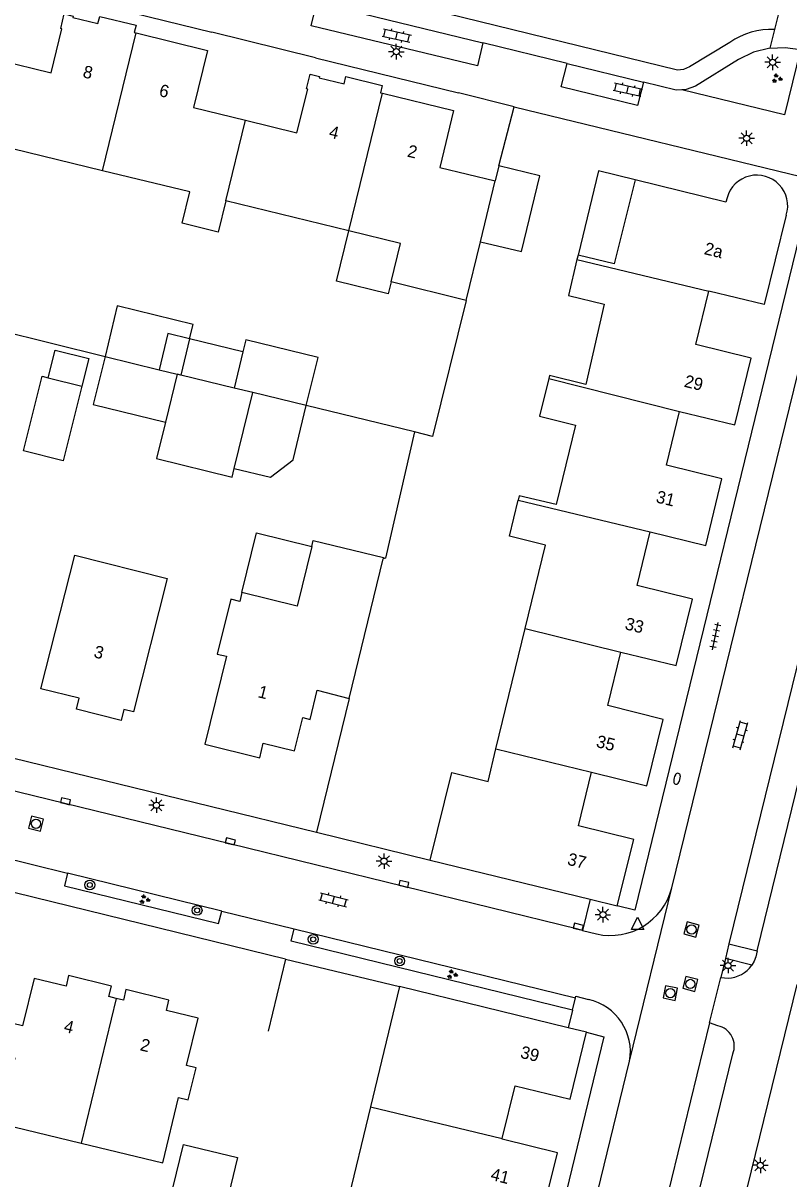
# Model space of a CAD drawing. Extents: x 125000 to 129004, y 397500 to 399008.
# Drawn here: x 126796.3 to 126858.2, y 398145.3 to 398238.6 of the extents above; entities that cross this region are included whole.
import ezdxf

# ---------------------------------------------------------------- set-up
doc = ezdxf.new("R2010")
doc.units = 0
for name, color, linetype in [('gg-afsc-erfafscheiding', 7, 'Continuous'), ('gg-afsc-hekwerk', 7, 'Continuous'), ('gg-afsc-muur', 7, 'Continuous'), ('gg-anno-huisnummerreeks BGT', 7, 'Continuous'), ('gg-bbg-bijgebouw', 7, 'Continuous'), ('gg-bbg-gedigitaliseerde bebouwing', 7, 'Continuous'), ('gg-bbg-gedigitaliseerde bijgebouw', 7, 'Continuous'), ('gg-bbg-hoofdgebouw', 7, 'Continuous'), ('gg-bbg-luifel en loopbrug', 7, 'Continuous'), ('gg-bbg-tussenscheiding', 7, 'Continuous'), ('gg-knt-verharding', 7, 'Continuous'), ('gg-knt-verharding nz', 7, 'Continuous'), ('gt-grn-weggrens', 7, 'Continuous'), ('gt-symb-boom', 7, 'Continuous'), ('gt-symb-brandkraan', 7, 'Continuous'), ('gt-symb-groenvak', 7, 'Continuous'), ('gt-symb-klinker verharding', 7, 'Continuous'), ('gt-symb-kolk', 7, 'Continuous'), ('gt-symb-lichtmast', 7, 'Continuous'), ('gt-symb-rioolschacht', 7, 'Continuous'), ('gt-symb-tegel verharding', 7, 'Continuous'), ('gt-symb-waterafsluiter', 7, 'Continuous')]:
    doc.layers.add(name, color=color, linetype=linetype)

# ---------------------------------------------------------------- blocks, each defined once
blk = doc.blocks.new('gt0-LMAST')
at = {"layer": 'gt-symb-lichtmast'}
for p, q in [((-0.182, 0.173), (-0.447, 0.438)), ((-0.005, 0.246), (-0.005, 0.621)), ((0.172, 0.173), (0.437, 0.438)), ((-0.255, -0.004), (-0.63, -0.004)), ((-0.182, -0.181), (-0.447, -0.446)), ((-0.005, -0.254), (-0.005, -0.629)), ((0.437, -0.446), (0.172, -0.181)), ((0.245, -0.004), (0.62, -0.004))]:
    blk.add_line(p, q, dxfattribs=at)
blk.add_circle((-0.005, -0.004), 0.25, dxfattribs=at)
blk = doc.blocks.new('gt0-GRVAK')
at = {"layer": 'gt-symb-groenvak'}
for p, q in [((-0.11, 0.189), (-0.228, 0.24)), ((-0.182, 0.153), (0.088, 0.153)), ((-0.091, 0.211), (-0.156, 0.322)), ((-0.047, 0.214), (-0.047, 0.393)), ((-0.004, 0.211), (0.061, 0.322)), ((0.015, 0.189), (0.133, 0.24)), ((0.262, -0.052), (0.197, 0.059)), ((0.305, -0.049), (0.305, 0.13)), ((0.349, -0.052), (0.414, 0.059)), ((-0.245, -0.228), (-0.363, -0.177)), ((-0.318, -0.264), (-0.047, -0.264)), ((-0.226, -0.206), (-0.291, -0.095)), ((-0.183, -0.203), (-0.183, -0.024)), ((-0.139, -0.206), (-0.074, -0.095)), ((-0.12, -0.228), (-0.002, -0.177)), ((0.243, -0.074), (0.125, -0.023)), ((0.17, -0.11), (0.441, -0.11)), ((0.368, -0.074), (0.486, -0.023))]:
    blk.add_line(p, q, dxfattribs=at)
blk = doc.blocks.new('gt0-KL1')
at = {"layer": 'gt-symb-klinker verharding'}
for p, q in [((-1.15, 0.3), (1.15, 0.3)), ((-1, -0.3), (-1, 0.3)), ((-0.5, 0.3), (-0.5, 0.45)), ((0, -0.3), (0, 0.3)), ((0.5, 0.3), (0.5, 0.45)), ((1, -0.3), (1, 0.3)), ((-1.15, -0.3), (1.15, -0.3)), ((-0.5, -0.45), (-0.5, -0.3)), ((0.5, -0.45), (0.5, -0.3))]:
    blk.add_line(p, q, dxfattribs=at)
blk = doc.blocks.new('gt0-BR')
at = {"layer": 'gt-symb-brandkraan'}
for centre, radius, start, end in [((-0.244, 0), 0.206, 107.56694, 252.43307), ((0.599, -2.664), 3, 106.89205, 107.56694), ((0, -0.691), 0.938, 73.10799, 106.89205), ((-0.599, -2.664), 3, 72.43309, 73.10799), ((0.244, 0), 0.206, 287.56695, 72.43309), ((0.599, 2.664), 3, 252.43307, 253.10797), ((0, 0.691), 0.938, 253.10797, 286.89206), ((-0.599, 2.664), 3, 286.89206, 287.56695)]:
    blk.add_arc(centre, radius, start, end, dxfattribs=at)
blk = doc.blocks.new('gt0-TEG1')
at = {"layer": 'gt-symb-tegel verharding'}
for p, q in [((-1.125, 0), (1.125, 0)), ((-0.9, -0.25), (-0.9, 0.25)), ((-0.45, -0.25), (-0.45, 0.25)), ((0, -0.25), (0, 0.25)), ((0.45, -0.25), (0.45, 0.25)), ((0.9, -0.25), (0.9, 0.25))]:
    blk.add_line(p, q, dxfattribs=at)
blk = doc.blocks.new('gt0-RS')
at = {"layer": 'gt-symb-rioolschacht'}
blk.add_lwpolyline([(-0.5, -0.5), (0.5, -0.5), (0.5, 0.5), (-0.5, 0.5)], close=True, dxfattribs=at)
blk.add_circle((0, 0), 0.375, dxfattribs=at)
blk = doc.blocks.new('gt0-KOLK')
at = {"layer": 'gt-symb-kolk'}
blk.add_lwpolyline([(0, 0), (0.375, 0), (0.375, 0.4), (-0.375, 0.4), (-0.375, 0), (0, 0)], dxfattribs=at)
blk = doc.blocks.new('gt0-BOOM')
at = {"layer": 'gt-symb-boom'}
for radius in [0.4, 0.2]:
    blk.add_circle((0, 0), radius, dxfattribs=at)
blk = doc.blocks.new('gt0-WAFSL')
at = {"layer": 'gt-symb-waterafsluiter'}
for p, q in [((-0.5, -0.333), (0, 0.667)), ((0, 0.667), (0.5, -0.333)), ((0.5, -0.333), (-0.5, -0.333))]:
    blk.add_line(p, q, dxfattribs=at)

msp = doc.modelspace()

# ---------------------------------------------------------------- linework, layer by layer
at = {"layer": 'gg-afsc-erfafscheiding'}
for points in [[(126832.099, 398216.181), (126829.4, 398205.202), (126827.952, 398205.567)], [(126827.952, 398205.567), (126825.608, 398195.364), (126825.413, 398195.329)]]:
    msp.add_lwpolyline(points, dxfattribs=at)
at = {"layer": 'gg-afsc-hekwerk'}
for p, q in [((126783.433, 398216.473), (126802.944, 398211.663)), ((126827.952, 398205.567), (126819.202, 398207.688)), ((126822.659, 398184.051), (126820.023, 398173.236)), ((126820.023, 398173.236), (126829.213, 398170.982)), ((126817.517, 398162.997), (126816.129, 398157.173)), ((126817.517, 398162.997), (126826.735, 398160.8))]:
    msp.add_line(p, q, dxfattribs=at)
at = {"layer": 'gg-afsc-muur'}
for p, q in [((126800.072, 398240.66), (126811.579, 398237.837)), ((126819.95, 398235.767), (126831.49, 398232.939))]:
    msp.add_line(p, q, dxfattribs=at)
at = {"layer": 'gg-bbg-bijgebouw'}
for p, q in [((126834.755, 398227.033), (126834.465, 398225.827)), ((126808.774, 398210.226), (126807.829, 398206.353))]:
    msp.add_line(p, q, dxfattribs=at)
for points in [[(126833.271, 398220.917), (126836.58, 398220.126), (126838.051, 398226.24), (126834.755, 398227.033)], [(126807.829, 398206.353), (126807.112, 398203.418), (126813.219, 398201.921), (126813.388, 398202.616)]]:
    msp.add_lwpolyline(points, dxfattribs=at)
at = {"layer": 'gg-bbg-gedigitaliseerde bebouwing'}
msp.add_line((126809.781, 398224.935), (126802.75, 398226.649), dxfattribs=at)
msp.add_lwpolyline([(126812.696, 398224.225), (126812.08, 398221.699), (126809.166, 398222.409), (126809.781, 398224.935)], dxfattribs=at)
at = {"layer": 'gg-bbg-gedigitaliseerde bijgebouw'}
for p, q in [((126814.083, 398212.024), (126809.772, 398213.074)), ((126814.083, 398212.024), (126813.372, 398209.104)), ((126807.313, 398210.586), (126808.774, 398210.226)), ((126798.361, 398209.931), (126801.077, 398209.248)), ((126814.873, 398208.738), (126813.372, 398209.104)), ((126819.202, 398207.688), (126814.873, 398208.738))]:
    msp.add_line(p, q, dxfattribs=at)
for points in [[(126809.772, 398213.074), (126808.023, 398213.501), (126807.313, 398210.586)], [(126798.361, 398209.931), (126798.923, 398212.162), (126801.638, 398211.478), (126801.077, 398209.248)], [(126813.388, 398202.616), (126816.302, 398201.905), (126818.141, 398203.315), (126819.202, 398207.688)], [(126813.645, 398146.971), (126811.641, 398138.711), (126807.268, 398139.771), (126809.272, 398148.032), (126813.645, 398146.971)]]:
    msp.add_lwpolyline(points, dxfattribs=at)
at = {"layer": 'gg-bbg-hoofdgebouw'}
for p, q in [((126802.75, 398226.649), (126792.822, 398229.069)), ((126822.643, 398221.801), (126812.696, 398224.225)), ((126832.099, 398216.181), (126833.271, 398220.917)), ((126841.146, 398219.829), (126841.063, 398219.481)), ((126832.099, 398216.181), (126826.058, 398217.675)), ((126822.659, 398184.051), (126825.413, 398195.329)), ((126834.52, 398179.971), (126836.89, 398189.682)), ((126829.213, 398170.982), (126842.126, 398167.831)), ((126842.126, 398167.831), (126844.319, 398167.296)), ((126826.735, 398160.8), (126824.381, 398151.086)), ((126840.345, 398157.463), (126826.735, 398160.8)), ((126841.843, 398157.096), (126840.345, 398157.463)), ((126824.381, 398151.086), (126821.953, 398141.066))]:
    msp.add_line(p, q, dxfattribs=at)
for points in [[(126794.408, 398235.576), (126798.598, 398234.557), (126799.461, 398238.105), (126799.364, 398238.128), (126799.64, 398239.304), (126800.38, 398239.121), (126800.356, 398239.023), (126802.374, 398238.527), (126802.517, 398239.109), (126805.447, 398238.389), (126805.304, 398237.807), (126805.46, 398237.769)], [(126805.46, 398237.769), (126811.212, 398236.355), (126810.082, 398231.756), (126814.281, 398230.724)], [(126814.281, 398230.724), (126818.445, 398229.701), (126819.313, 398233.232), (126819.216, 398233.255), (126819.504, 398234.437), (126820.264, 398234.257), (126820.24, 398234.16), (126822.25, 398233.665), (126822.392, 398234.247), (126825.323, 398233.53), (126825.182, 398232.949), (126825.35, 398232.908)], [(126825.35, 398232.908), (126831.099, 398231.509), (126829.981, 398226.918), (126834.465, 398225.827)], [(126845.755, 398225.911), (126844.063, 398219.13), (126841.146, 398219.829)], [(126853.185, 398224.472), (126853.097, 398224.113), (126845.755, 398225.911)], [(126857.97, 398223.067), (126856.19, 398215.837), (126851.721, 398216.928)], [(126826.058, 398217.675), (126826.82, 398220.783), (126822.643, 398221.801)], [(126841.063, 398219.481), (126840.364, 398216.564), (126843.271, 398215.867), (126841.764, 398209.396), (126838.851, 398210.114), (126838.794, 398209.884)], [(126849.341, 398207.209), (126853.817, 398206.125), (126855.134, 398211.518), (126850.666, 398212.609), (126851.721, 398216.928)], [(126838.794, 398209.884), (126838.043, 398206.831), (126840.951, 398206.116), (126839.373, 398199.699), (126836.405, 398200.401), (126836.322, 398200.056)], [(126846.982, 398197.504), (126851.457, 398196.402), (126852.761, 398201.788), (126848.29, 398202.87), (126849.341, 398207.209)], [(126836.89, 398189.682), (126838.533, 398196.415), (126835.623, 398197.135), (126836.322, 398200.056)], [(126844.615, 398187.793), (126849.07, 398186.705), (126850.382, 398192.072), (126845.914, 398193.165), (126846.982, 398197.504)], [(126819.649, 398196.316), (126818.47, 398191.495), (126813.997, 398192.589)], [(126819.649, 398196.316), (126819.768, 398196.802), (126825.434, 398195.416), (126825.413, 398195.329)], [(126800.498, 398195.606), (126807.964, 398193.719), (126805.243, 398182.956), (126804.476, 398183.148), (126804.255, 398182.264), (126800.633, 398183.17), (126800.854, 398184.054), (126797.766, 398184.826), (126800.498, 398195.606)], [(126813.997, 398192.589), (126813.824, 398191.881), (126813.096, 398192.059), (126812.012, 398187.625), (126812.749, 398187.445), (126811.014, 398180.353), (126815.443, 398179.246), (126815.711, 398180.43), (126818.247, 398179.803), (126818.913, 398182.494), (126819.509, 398182.353), (126820.069, 398184.702), (126822.659, 398184.051)], [(126842.231, 398178.085), (126846.692, 398176.997), (126848.021, 398182.357), (126843.557, 398183.464), (126844.615, 398187.793)], [(126829.213, 398170.982), (126830.967, 398178.064), (126833.879, 398177.343), (126834.52, 398179.971)], [(126844.319, 398167.296), (126845.642, 398172.659), (126841.176, 398173.76), (126842.231, 398178.085)], [(126803.846, 398159.831), (126803.263, 398159.973), (126803.462, 398160.823), (126800.007, 398161.666), (126799.798, 398160.811), (126797.218, 398161.426), (126796.287, 398157.605), (126795.509, 398157.794), (126794.882, 398155.217), (126795.659, 398155.028), (126794.93, 398152.033), (126791.371, 398152.9), (126789.95, 398147.066), (126793.822, 398146.119), (126794.689, 398149.664), (126801.028, 398148.137)], [(126801.028, 398148.137), (126807.6, 398146.553), (126808.88, 398151.83), (126809.656, 398151.636), (126810.309, 398154.234), (126809.521, 398154.416), (126810.455, 398158.226), (126807.898, 398158.847), (126808.104, 398159.699), (126804.637, 398160.544), (126804.428, 398159.689), (126803.846, 398159.831)], [(126835.019, 398148.508), (126836.059, 398152.781), (126840.525, 398151.694), (126841.843, 398157.096)], [(126832.643, 398138.795), (126833.675, 398143.05), (126838.153, 398141.964), (126839.476, 398147.367), (126835.008, 398148.461), (126835.019, 398148.508)]]:
    msp.add_lwpolyline(points, dxfattribs=at)
msp.add_arc((126855.587, 398223.802), 2.494, 342.8649, 164.40789, dxfattribs=at)
at = {"layer": 'gg-bbg-luifel en loopbrug'}
msp.add_line((126802.944, 398211.663), (126807.313, 398210.586), dxfattribs=at)
for points in [[(126845.755, 398225.911), (126842.804, 398226.63), (126841.146, 398219.829)], [(126826.058, 398217.675), (126825.82, 398216.704), (126821.644, 398217.728), (126822.643, 398221.801)], [(126809.772, 398213.074), (126810.056, 398214.24), (126803.936, 398215.732), (126802.944, 398211.663)], [(126819.202, 398207.688), (126820.149, 398211.574), (126814.32, 398212.995), (126814.083, 398212.024)], [(126802.944, 398211.663), (126801.995, 398207.777), (126807.829, 398206.353)], [(126801.077, 398209.248), (126799.564, 398203.235), (126796.364, 398204.04), (126797.877, 398210.053), (126798.361, 398209.931)], [(126813.997, 398192.589), (126815.176, 398197.41), (126819.649, 398196.316)]]:
    msp.add_lwpolyline(points, dxfattribs=at)
at = {"layer": 'gg-bbg-tussenscheiding'}
for p, q in [((126802.75, 398226.649), (126805.46, 398237.769)), ((126822.643, 398221.801), (126825.35, 398232.908)), ((126812.696, 398224.225), (126814.281, 398230.724)), ((126833.271, 398220.917), (126834.465, 398225.827)), ((126841.063, 398219.481), (126851.721, 398216.928)), ((126809.772, 398213.074), (126809.061, 398210.156)), ((126809.061, 398210.156), (126808.774, 398210.226)), ((126813.372, 398209.104), (126809.061, 398210.156)), ((126838.794, 398209.884), (126849.341, 398207.209)), ((126813.388, 398202.616), (126814.873, 398208.738)), ((126836.322, 398200.056), (126846.982, 398197.504)), ((126836.89, 398189.682), (126844.615, 398187.793)), ((126834.52, 398179.971), (126842.231, 398178.085)), ((126803.846, 398159.831), (126801.028, 398148.137)), ((126824.381, 398151.086), (126835.019, 398148.508))]:
    msp.add_line(p, q, dxfattribs=at)
at = {"layer": 'gg-knt-verharding'}
for p, q in [((126858.998, 398246.029), (126857.021, 398238.057)), ((126820.041, 398240.239), (126833.454, 398236.975)), ((126819.95, 398235.767), (126811.579, 398237.837)), ((126857.021, 398238.057), (126856.645, 398236.539)), ((126840.259, 398235.307), (126833.454, 398236.975)), ((126840.259, 398235.307), (126846.423, 398233.805)), ((126846.423, 398233.805), (126845.938, 398231.917)), ((126835.998, 398231.817), (126831.49, 398232.939)), ((126834.755, 398227.033), (126835.998, 398231.817)), ((126835.998, 398231.817), (126860.148, 398225.934)), ((126848.719, 398168.745), (126862.301, 398224.186)), ((126867.686, 398222.858), (126853.338, 398164.245)), ((126855.625, 398163.669), (126868.388, 398216.03)), ((126754.896, 398189.159), (126820.023, 398173.236)), ((126817.517, 398162.997), (126752.373, 398178.949)), ((126812.375, 398166.86), (126799.924, 398169.95)), ((126842.126, 398167.831), (126841.498, 398165.306)), ((126818.222, 398165.448), (126840.941, 398159.881)), ((126841.498, 398165.306), (126842.067, 398165.168)), ((126842.067, 398165.168), (126842.635, 398165.03)), ((126853.338, 398164.245), (126853.047, 398163.059)), ((126853.338, 398164.245), (126855.625, 398163.669)), ((126853.047, 398163.059), (126852.668, 398161.51)), ((126855.177, 398162.506), (126853.047, 398163.059)), ((126837.242, 398072.627), (126858.838, 398160.946)), ((126851.778, 398157.863), (126852.668, 398161.51)), ((126852.668, 398161.51), (126853.263, 398161.472)), ((126840.693, 398158.883), (126840.941, 398159.881)), ((126840.941, 398159.881), (126840.961, 398160)), ((126840.961, 398160), (126841.99, 398159.732)), ((126840.693, 398158.883), (126840.345, 398157.463)), ((126851.778, 398157.863), (126835.475, 398091.21)), ((126852.451, 398157.613), (126851.778, 398157.863)), ((126833.899, 398074.575), (126853.651, 398155.362)), ((126830.086, 398092.509), (126845.309, 398154.753))]:
    msp.add_line(p, q, dxfattribs=at)
for points in [[(126833.454, 398236.975), (126833.03, 398235.113), (126819.583, 398238.359), (126820.041, 398240.239)], [(126856.645, 398236.539), (126855.331, 398236.209), (126854.112, 398235.619), (126850.644, 398233.482), (126849.884, 398233.205), (126849.539, 398233.185)], [(126859.113, 398236.434), (126857.82, 398231.154), (126849.539, 398233.185)], [(126856.645, 398236.539), (126857.884, 398236.602), (126859.113, 398236.434)], [(126845.938, 398231.917), (126839.797, 398233.433), (126840.259, 398235.307)], [(126849.539, 398233.185), (126849.081, 398233.158), (126846.423, 398233.805)], [(126860.148, 398225.934), (126845.74, 398166.943), (126844.319, 398167.296)], [(126799.924, 398169.95), (126799.674, 398168.909), (126812.105, 398165.872), (126812.375, 398166.86)], [(126840.693, 398158.883), (126817.989, 398164.44), (126818.222, 398165.448)], [(126855.625, 398163.669), (126855.506, 398163.181), (126855.367, 398162.829), (126855.177, 398162.506)], [(126841.843, 398157.096), (126843.239, 398156.733), (126830.364, 398103.666), (126827.909, 398093.422)]]:
    msp.add_lwpolyline(points, dxfattribs=at)
for centre, radius, start, end in [((126843.747, 398170.049), 5.14, 257.51002, 345.30796), ((126853.192, 398163.892), 2.421, 271.68094, 325.07754), ((126841.041, 398155.504), 4.334, 350.02508, 77.34974), ((126852.092, 398155.976), 1.676, 338.49533, 77.6285)]:
    msp.add_arc(centre, radius, start, end, dxfattribs=at)
at = {"layer": 'gg-knt-verharding nz'}
for p, q in [((126849.168, 398234.77), (126773.586, 398253.315)), ((126788.73, 398172.684), (126799.924, 398169.95)), ((126812.375, 398166.86), (126818.222, 398165.448))]:
    msp.add_line(p, q, dxfattribs=at)
for points in [[(126853.404, 398237.007), (126850.147, 398235.034), (126849.677, 398234.83), (126849.168, 398234.77)], [(126841.498, 398165.306), (126841.129, 398165.42), (126813.022, 398172.307), (126754.639, 398186.562)]]:
    msp.add_lwpolyline(points, dxfattribs=at)
msp.add_arc((126856.762, 398232.193), 5.869, 87.47399, 124.9016, dxfattribs=at)
at = {"layer": 'gt-grn-weggrens'}
msp.add_line((126845.309, 398154.753), (126848.719, 398168.745), dxfattribs=at)

# ---------------------------------------------------------------- block references
at = {"layer": 'gt-symb-boom'}
for p in [(126801.717, 398168.987), (126810.381, 398166.938), (126819.76, 398164.597), (126826.739, 398162.849)]:
    msp.add_blockref('gt0-BOOM', p, dxfattribs=at)
at = {"layer": 'gt-symb-brandkraan', "rotation": 75.28268885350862}
msp.add_blockref('gt0-BR', (126849.142, 398177.562), dxfattribs=at)
at = {"layer": 'gt-symb-groenvak'}
for p in [(126857.205, 398234.099), (126806.131, 398167.821), (126830.969, 398161.76)]:
    msp.add_blockref('gt0-GRVAK', p, dxfattribs=at)
at = {"layer": 'gt-symb-klinker verharding'}
for p, rotation in [((126826.503, 398237.559), -12.590950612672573), ((126845.163, 398233.199), -12.590950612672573), ((126854.254, 398181.082), 74.21205294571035), ((126821.397, 398167.784), -14.244742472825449)]:
    msp.add_blockref('gt0-KL1', p, dxfattribs=dict(at, rotation=rotation))
at = {"layer": 'gt-symb-kolk'}
for p, rotation in [((126799.703, 398175.556), -13.702889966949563), ((126813.022, 398172.307), -13.772145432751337), ((126827.027, 398168.876), -13.772145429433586), ((126841.129, 398165.42), -13.243802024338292)]:
    msp.add_blockref('gt0-KOLK', p, dxfattribs=dict(at, rotation=rotation))
at = {"layer": 'gt-symb-lichtmast'}
for p in [(126826.473, 398236.262), (126856.869, 398235.407), (126854.769, 398229.277), (126807.104, 398175.43), (126825.484, 398170.912), (126843.162, 398166.589), (126853.27, 398162.484), (126855.879, 398146.358)]:
    msp.add_blockref('gt0-LMAST', p, dxfattribs=at)
at = {"layer": 'gt-symb-rioolschacht'}
for p, rotation in [((126797.367, 398173.928), -13.772145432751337), ((126850.319, 398165.389), 164.28274755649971), ((126848.603, 398160.258), 168.99333582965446), ((126850.218, 398160.994), 164.8655249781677)]:
    msp.add_blockref('gt0-RS', p, dxfattribs=dict(at, rotation=rotation))
at = {"layer": 'gt-symb-tegel verharding', "rotation": 77.7571404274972}
msp.add_blockref('gt0-TEG1', (126852.239, 398189.078), dxfattribs=at)
at = {"layer": 'gt-symb-waterafsluiter'}
msp.add_blockref('gt0-WAFSL', (126845.96, 398165.715), dxfattribs=at)

# ---------------------------------------------------------------- texts
at = {"layer": 'gg-anno-huisnummerreeks BGT'}
for s, rotation, p in [('8', 346.2, (126801.088, 398234.209)), ('6', 346.2, (126807.248, 398232.695)), ('4', 346.2, (126820.968, 398229.349)), ('2', 346.4, (126827.295, 398227.802)), ('2a', 346.2, (126851.269, 398219.927)), ('29', 346.3, (126849.655, 398209.221)), ('31', 346.4, (126847.386, 398199.884)), ('33', 346.3, (126844.87, 398189.641)), ('3', 346, (126801.977, 398187.38)), ('1', 346.1, (126815.236, 398184.153)), ('35', 346.1, (126842.55, 398180.138)), ('37', 346.1, (126840.222, 398170.635)), ('4', 346.3, (126799.559, 398157.143)), ('2', 346.3, (126805.714, 398155.65)), ('39', 346.3, (126836.426, 398155.044)), ('41', 346.2, (126834.024, 398145.187))]:
    msp.add_text(s, height=1, rotation=rotation, dxfattribs=at).set_placement(p)

doc.saveas('drawing.dxf')
